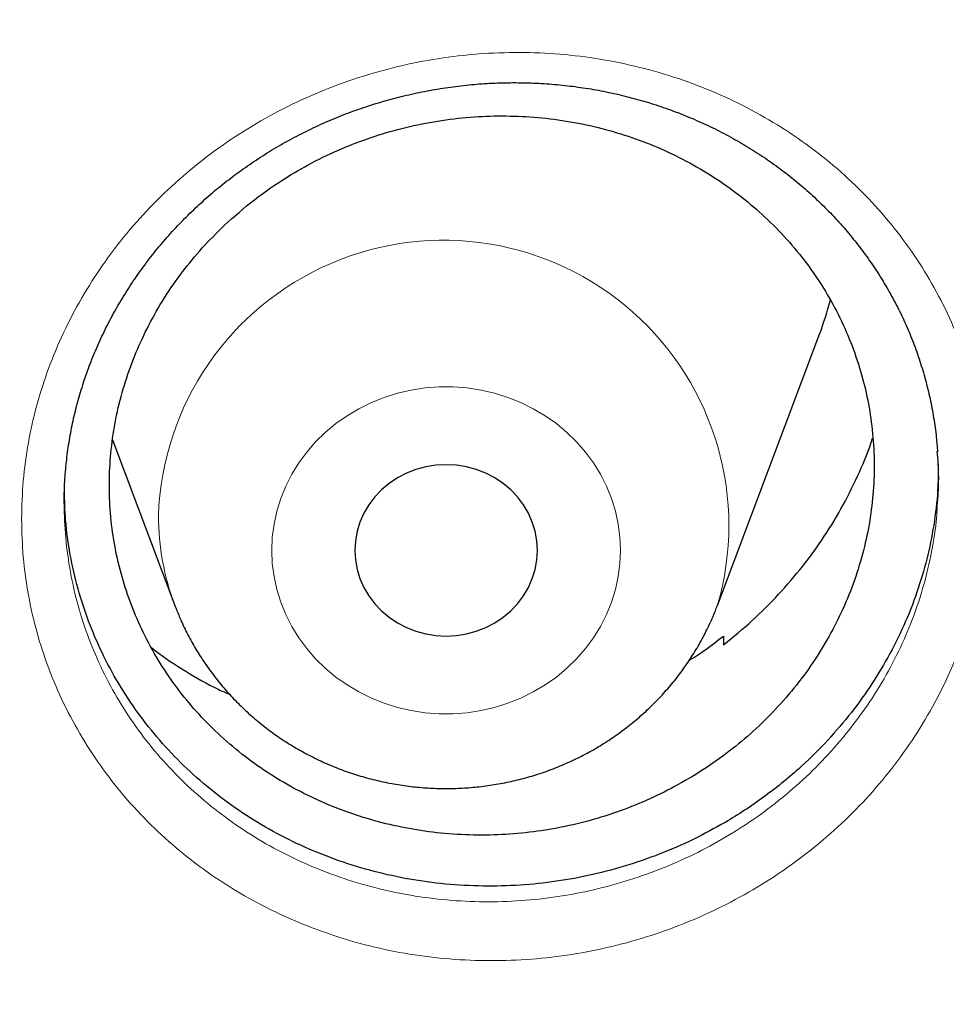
# Model space of a CAD drawing. Header units: millimetres. Extents: x 8 to 949, y 12 to 889.
# Tile 464 of 556: x 647.93 to 651.99, y 846.02 to 850.33. Entities that reach past the tile are written whole.
import ezdxf

# ---------------------------------------------------------------- set-up
doc = ezdxf.new("R2010")
doc.units = ezdxf.units.MM

msp = doc.modelspace()

# ---------------------------------------------------------------- linework, layer by layer
at = {"color": 7, "linetype": 'Continuous', "lineweight": 30}
for p, q in [((650.9889, 847.7649), (651.4359, 848.9532)), ((648.3397, 848.4907), (648.6127, 847.7649)), ((648.6127, 847.7649), (648.6144, 847.7606)), ((651.0151, 847.6304), (651.0163, 847.593))]:
    msp.add_line(p, q, dxfattribs=at)
at = {"color": 252, "linetype": 'Continuous', "lineweight": 0, "flags": 128}
msp.add_lwpolyline([(649.0372, 848.0064), (649.0396, 847.9488), (649.0471, 847.8915), (649.0594, 847.835), (649.0765, 847.7795), (649.0983, 847.7256), (649.1246, 847.6735), (649.1554, 847.6235), (649.1903, 847.576), (649.2292, 847.5313), (649.2718, 847.4897), (649.3178, 847.4514), (649.367, 847.4168), (649.419, 847.3859), (649.4734, 847.3591), (649.53, 847.3365), (649.5883, 847.3182), (649.6481, 847.3044), (649.7088, 847.2952), (649.7701, 847.2905), (649.8316, 847.2905), (649.8929, 847.2952), (649.9536, 847.3044), (650.0133, 847.3182), (650.0716, 847.3365), (650.1282, 847.3591), (650.1826, 847.3859), (650.2346, 847.4168), (650.2838, 847.4514), (650.3298, 847.4897), (650.3724, 847.5313), (650.4113, 847.576), (650.4462, 847.6235), (650.477, 847.6735), (650.5033, 847.7256), (650.5252, 847.7795), (650.5423, 847.835), (650.5546, 847.8915), (650.562, 847.9488), (650.5645, 848.0064), (650.562, 848.0641), (650.5546, 848.1213), (650.5423, 848.1779), (650.5252, 848.2333), (650.5033, 848.2872), (650.477, 848.3394), (650.4462, 848.3893), (650.4113, 848.4368), (650.3724, 848.4815), (650.3298, 848.5231), (650.2838, 848.5614), (650.2346, 848.596), (650.1826, 848.6269), (650.1282, 848.6537), (650.0716, 848.6763), (650.0133, 848.6946), (649.9536, 848.7084), (649.8929, 848.7176), (649.8316, 848.7223), (649.7701, 848.7223), (649.7088, 848.7176), (649.6481, 848.7084), (649.5883, 848.6946), (649.53, 848.6763), (649.4734, 848.6537), (649.419, 848.6269), (649.367, 848.596), (649.3178, 848.5614), (649.2718, 848.5231), (649.2292, 848.4815), (649.1903, 848.4368), (649.1554, 848.3893), (649.1246, 848.3394), (649.0983, 848.2872), (649.0765, 848.2333), (649.0594, 848.1779), (649.0471, 848.1213), (649.0396, 848.0641), (649.0372, 848.0064)], dxfattribs=at)
at = {"color": 7, "linetype": 'Continuous', "lineweight": 30, "flags": 128}
msp.add_lwpolyline([(649.4008, 848.0064), (649.4033, 847.9644), (649.4108, 847.9229), (649.4233, 847.8825), (649.4404, 847.8436), (649.4621, 847.8068), (649.4881, 847.7724), (649.518, 847.7411), (649.5514, 847.713), (649.588, 847.6887), (649.6273, 847.6683), (649.6687, 847.6522), (649.7118, 847.6405), (649.756, 847.6335), (649.8008, 847.6311), (649.8456, 847.6335), (649.8898, 847.6405), (649.9329, 847.6522), (649.9744, 847.6683), (650.0136, 847.6887), (650.0502, 847.713), (650.0837, 847.7411), (650.1135, 847.7724), (650.1395, 847.8068), (650.1612, 847.8436), (650.1784, 847.8825), (650.1908, 847.9229), (650.1983, 847.9644), (650.2008, 848.0064), (650.1983, 848.0484), (650.1908, 848.0899), (650.1784, 848.1304), (650.1612, 848.1692), (650.1395, 848.2061), (650.1135, 848.2404), (650.0837, 848.2718), (650.0502, 848.2998), (650.0136, 848.3242), (649.9744, 848.3445), (649.9329, 848.3606), (649.8898, 848.3723), (649.8456, 848.3793), (649.8008, 848.3817), (649.756, 848.3793), (649.7118, 848.3723), (649.6687, 848.3606), (649.6273, 848.3445), (649.588, 848.3242), (649.5514, 848.2998), (649.518, 848.2718), (649.4881, 848.2404), (649.4621, 848.2061), (649.4404, 848.1692), (649.4233, 848.1304), (649.4108, 848.0899), (649.4033, 848.0484), (649.4008, 848.0064)], dxfattribs=at)
at = {"color": 252, "linetype": 'Continuous', "lineweight": 0}
for centre, radius, start, end in [((649.7896, 848.1155), 1.2494, 343.6428, 178.0345), ((649.6582, 848.1591), 1.1173, 180.0376, 200.6577)]:
    msp.add_arc(centre, radius, start, end, dxfattribs=at)
at = {"color": 7, "linetype": 'Continuous', "lineweight": 30}
msp.add_arc((649.9831, 849.4999), 1.5523, 339.3776, 345.1819, dxfattribs=at)
at = {"color": 252, "linetype": 'Continuous', "lineweight": 0}
for points, knots in [([(628.0008, 880.2977), (627.5042, 880.2918), (626.5111, 880.2799), (625.0242, 880.1843), (623.5431, 880.0318), (622.0707, 879.8172), (620.6184, 879.544), (619.1888, 879.2136), (617.7842, 878.828), (616.3987, 878.3858), (615.0266, 877.8848), (613.6709, 877.3249), (612.3348, 876.706), (611.0291, 876.0325), (609.7561, 875.3058), (608.5258, 874.5319), (607.3398, 873.7134), (606.1995, 872.8528), (605.0998, 871.9468), (604.0365, 870.9914), (603.0124, 869.9874), (602.0305, 868.9358), (601.0988, 867.8448), (600.2192, 866.7164), (599.3982, 865.5597), (598.6363, 864.3776), (597.9338, 863.1732), (597.2873, 861.9413), (596.6947, 860.6768), (596.1581, 859.3816), (595.6798, 858.0575), (595.2641, 856.715), (594.9117, 855.3567), (594.625, 853.9933), (594.4032, 852.6277), (594.2455, 851.2627), (594.1508, 849.8925), (594.119, 848.5115), (594.1515, 847.1222), (594.2498, 845.7272), (594.4133, 844.3376), (594.6418, 842.9562), (594.933, 841.5936), (595.2851, 840.2524), (595.6962, 838.9346), (596.1675, 837.6347), (596.7015, 836.3474), (597.2982, 835.0755), (597.958, 833.822), (598.6759, 832.597), (599.4504, 831.4027), (600.2753, 830.2484), (601.1477, 829.1357), (602.065, 828.0658), (603.0306, 827.0341), (604.049, 826.0365), (605.1191, 825.0757), (606.24, 824.1545), (607.4029, 823.2804), (608.6056, 822.4551), (609.8385, 821.6849), (611.0984, 820.9701), (612.3822, 820.311), (613.6952, 819.7045), (615.043, 819.1484), (616.4236, 818.645), (617.8348, 818.1963), (619.2658, 817.8063), (620.7136, 817.4757), (622.1668, 817.2067), (623.6223, 816.9986), (625.0773, 816.8507), (626.5377, 816.7618), (628.0097, 816.7319), (629.4905, 816.7625), (630.9774, 816.8546), (632.4585, 817.008), (633.9309, 817.2224), (635.3833, 817.4957), (636.8129, 817.826), (638.2174, 818.2117), (639.6029, 818.6539), (640.975, 819.1548), (642.3307, 819.7147), (643.6668, 820.3337), (644.9726, 821.0072), (646.2455, 821.7339), (647.4758, 822.5078), (648.6618, 823.3263), (649.8022, 824.1869), (650.9018, 825.0928), (651.9652, 826.0483), (652.9893, 827.0523), (653.9712, 828.1038), (654.9028, 829.1949), (655.7825, 830.3233), (656.6035, 831.48), (657.3653, 832.662), (658.0678, 833.8665), (658.7143, 835.0983), (659.307, 836.3628), (659.8436, 837.6581), (660.3218, 838.9821), (660.7375, 840.3246), (661.0899, 841.683), (661.3766, 843.0464), (661.5984, 844.412), (661.7561, 845.777), (661.8509, 847.1471), (661.8827, 848.5281), (661.8501, 849.9175), (661.7519, 851.3124), (661.5883, 852.702), (661.3599, 854.0835), (661.0686, 855.446), (660.7165, 856.7873), (660.3054, 858.105), (659.8341, 859.4049), (659.3002, 860.6922), (658.7034, 861.9641), (658.0436, 863.2176), (657.3258, 864.4427), (656.5512, 865.637), (655.7263, 866.7912), (654.8539, 867.904), (653.9367, 868.9738), (652.971, 870.0055), (651.9526, 871.0032), (650.8825, 871.964), (649.7616, 872.8852), (648.5987, 873.7593), (647.396, 874.5845), (646.1631, 875.3548), (644.9032, 876.0696), (643.6194, 876.7287), (642.3064, 877.3352), (640.9586, 877.8912), (639.578, 878.3947), (638.1668, 878.8433), (636.7358, 879.2334), (635.288, 879.564), (633.8348, 879.8329), (632.3793, 880.0412), (630.9243, 880.1883), (629.4639, 880.2805), (628.4885, 880.292), (628.0008, 880.2977)], [0, 0, 0, 0, 0.007, 0.014, 0.021, 0.028, 0.035, 0.041875, 0.04875, 0.055625, 0.0625, 0.0695, 0.0765, 0.0835, 0.0905, 0.0975, 0.104375, 0.11125, 0.118125, 0.125, 0.132, 0.139, 0.146, 0.153, 0.16, 0.166875, 0.17375, 0.180625, 0.1875, 0.1945, 0.2015, 0.2085, 0.2155, 0.2225, 0.229375, 0.23625, 0.243125, 0.25, 0.257, 0.264, 0.271, 0.278, 0.285, 0.291875, 0.29875, 0.305625, 0.3125, 0.3195, 0.3265, 0.3335, 0.3405, 0.3475, 0.354375, 0.36125, 0.368125, 0.375, 0.382, 0.389, 0.396, 0.403, 0.41, 0.416875, 0.42375, 0.430625, 0.4375, 0.4445, 0.4515, 0.4585, 0.4655, 0.4725, 0.479375, 0.48625, 0.493125, 0.5, 0.507, 0.514, 0.521, 0.528, 0.535, 0.541875, 0.54875, 0.555625, 0.5625, 0.5695, 0.5765, 0.5835, 0.5905, 0.5975, 0.604375, 0.61125, 0.618125, 0.625, 0.632, 0.639, 0.646, 0.653, 0.66, 0.666875, 0.67375, 0.680625, 0.6875, 0.6945, 0.7015, 0.7085, 0.7155, 0.7225, 0.729375, 0.73625, 0.743125, 0.75, 0.757, 0.764, 0.771, 0.778, 0.785, 0.791875, 0.79875, 0.805625, 0.8125, 0.8195, 0.8265, 0.8335, 0.8405, 0.8475, 0.854375, 0.86125, 0.868125, 0.875, 0.882, 0.889, 0.896, 0.903, 0.91, 0.916875, 0.92375, 0.930625, 0.9375, 0.9445, 0.9515, 0.9585, 0.9655, 0.9725, 0.979375, 0.98625, 0.993125, 1, 1, 1, 1]), ([(647.9414, 848.1441), (647.9429, 848.1998), (647.9458, 848.3113), (647.9692, 848.478), (648.006, 848.6426), (648.0576, 848.804), (648.1235, 848.961), (648.2031, 849.1129), (648.2955, 849.2584), (648.4004, 849.3965), (648.5175, 849.5259), (648.6458, 849.6463), (648.7839, 849.7565), (648.9309, 849.8556), (649.0862, 849.9426), (649.2486, 850.0174), (649.4167, 850.0794), (649.5892, 850.1279), (649.7649, 850.1624), (649.9429, 850.183), (650.1216, 850.1897), (650.2997, 850.1822), (650.476, 850.1603), (650.6495, 850.1245), (650.8188, 850.0752), (650.9827, 850.0126), (651.14, 849.9368), (651.2899, 849.8485), (651.4312, 849.7486), (651.5623, 849.6378), (651.6823, 849.5167), (651.7909, 849.3863), (651.8874, 849.2476), (651.971, 849.1015), (652.0406, 848.9487), (652.0963, 848.7903), (652.1377, 848.6278), (652.1627, 848.4716), (652.1738, 848.3232), (652.174, 848.1836), (652.1631, 848.0348), (652.1383, 847.8775), (652.0973, 847.7131), (652.0421, 847.5522), (651.9729, 847.3959), (651.8898, 847.2456), (651.7937, 847.1018), (651.6855, 846.9657), (651.5658, 846.8384), (651.4353, 846.7209), (651.2948, 846.6138), (651.1457, 846.5177), (650.989, 846.4337), (650.8257, 846.3625), (650.6569, 846.3041), (650.4839, 846.2588), (650.3078, 846.2274), (650.1297, 846.2103), (649.9507, 846.2072), (649.7725, 846.2181), (649.5963, 846.243), (649.4233, 846.2822), (649.2546, 846.3353), (649.0915, 846.4015), (648.9358, 846.4803), (648.7884, 846.5716), (648.6501, 846.6743), (648.5216, 846.7876), (648.4041, 846.9109), (648.2985, 847.0436), (648.2052, 847.1847), (648.125, 847.333), (648.0585, 847.4872), (648.0066, 847.6466), (647.9694, 847.8101), (647.9458, 847.9764), (647.9429, 848.0883), (647.9414, 848.1441)], [0, 0, 0, 0, 0.013349, 0.026745, 0.040141, 0.053489, 0.066845, 0.080249, 0.093651, 0.107006, 0.120412, 0.133865, 0.147319, 0.160724, 0.174146, 0.187617, 0.201087, 0.21451, 0.22792, 0.241379, 0.254837, 0.268247, 0.281651, 0.295102, 0.308553, 0.321957, 0.335387, 0.348866, 0.362345, 0.375775, 0.389158, 0.402589, 0.41602, 0.429402, 0.442813, 0.456271, 0.46973, 0.48314, 0.494299, 0.505471, 0.51663, 0.530012, 0.543441, 0.556871, 0.570253, 0.58363, 0.597055, 0.610479, 0.623856, 0.637244, 0.65068, 0.664115, 0.677503, 0.690883, 0.70431, 0.717737, 0.731116, 0.744544, 0.75802, 0.771496, 0.784924, 0.798381, 0.811887, 0.825393, 0.83885, 0.852244, 0.865685, 0.879126, 0.89252, 0.90593, 0.919388, 0.932846, 0.946256, 0.959668, 0.973128, 0.986588, 1, 1, 1, 1]), ([(648.1281, 848.2132), (648.1281, 848.2127), (648.1281, 848.1619), (648.1328, 848.0604), (648.1534, 847.9103), (648.1873, 847.7627), (648.2342, 847.6187), (648.2943, 847.4794), (648.3669, 847.3454), (648.4513, 847.218), (648.5468, 847.0981), (648.6532, 846.9869), (648.7695, 846.8846), (648.8946, 846.792), (649.028, 846.7098), (649.1689, 846.6389), (649.3164, 846.5793), (649.469, 846.5318), (649.6255, 846.4967), (649.7849, 846.4746), (649.9462, 846.4652), (650.1082, 846.4684), (650.2693, 846.4843), (650.4286, 846.5132), (650.5852, 846.5545), (650.7379, 846.6078), (650.8857, 846.6726), (651.0274, 846.749), (651.1623, 846.8363), (651.2893, 846.9336), (651.4075, 847.0402), (651.5157, 847.1556), (651.6136, 847.279), (651.7006, 847.4094), (651.7758, 847.5457), (651.8384, 847.6872), (651.8885, 847.8331), (651.9252, 847.982), (651.9461, 848.1057), (651.9507, 848.1796), (651.9521, 848.203)], [0, 0, 0, 0, 0.000227, 0.027567, 0.055005, 0.082443, 0.109783, 0.13717, 0.164654, 0.192139, 0.219526, 0.246885, 0.274341, 0.301797, 0.329156, 0.356641, 0.384225, 0.411808, 0.439292, 0.466729, 0.494263, 0.521797, 0.549234, 0.576564, 0.603992, 0.631422, 0.658756, 0.686096, 0.713534, 0.740973, 0.768314, 0.795637, 0.823057, 0.850476, 0.877799, 0.905131, 0.932561, 0.95999, 0.987322, 1, 1, 1, 1])]:
    msp.add_open_spline(points, degree=3, knots=knots, dxfattribs=at)
at = {"color": 7, "linetype": 'Continuous', "lineweight": 30}
for points, knots in [([(593.1495, 851.204), (593.1478, 851.1811), (593.1443, 851.1328), (593.1392, 851.0565), (593.1335, 850.9687), (593.1272, 850.8686), (593.1203, 850.7562), (593.1133, 850.635), (593.1062, 850.5043), (593.0993, 850.3651), (593.0927, 850.2174), (593.0856, 850.0397), (593.0785, 849.8295), (593.0721, 849.5844), (593.0675, 849.3231), (593.065, 849.0455), (593.0651, 848.7519), (593.0683, 848.4421), (593.0751, 848.1161), (593.0845, 847.8191), (593.0953, 847.5548), (593.106, 847.3317), (593.1181, 847.1144), (593.1309, 846.909), (593.1444, 846.7128), (593.1583, 846.5266), (593.1726, 846.3508), (593.1866, 846.1894), (593.2, 846.0424), (593.2128, 845.9099), (593.2244, 845.7936), (593.2349, 845.6929), (593.244, 845.6075), (593.252, 845.5348), (593.2587, 845.4748), (593.2637, 845.4305), (593.2672, 845.3994), (593.27, 845.3756), (593.2731, 845.3491), (593.2771, 845.315), (593.282, 845.2729), (593.2879, 845.2237), (593.2957, 845.1596), (593.3057, 845.0787), (593.3184, 844.9791), (593.333, 844.8674), (593.3502, 844.7386), (593.3706, 844.5923), (593.3937, 844.4316), (593.4186, 844.2654), (593.4444, 844.0986), (593.4711, 843.9323), (593.4986, 843.7666), (593.527, 843.6015), (593.5768, 843.3201), (593.6514, 842.9244), (593.7522, 842.4342), (593.8568, 841.9634), (593.965, 841.5077), (594.0823, 841.0451), (594.1901, 840.6457), (594.2849, 840.3108), (594.3635, 840.042), (594.4453, 839.7713), (594.5183, 839.5375), (594.5794, 839.3465), (594.6257, 839.2043), (594.6673, 839.0784), (594.7041, 838.9687), (594.7357, 838.8753), (594.7621, 838.798), (594.7833, 838.7365), (594.802, 838.6826), (594.822, 838.6252), (594.8468, 838.5544), (594.8776, 838.4674), (594.9143, 838.3647), (594.9572, 838.246), (595.0051, 838.1154), (595.0577, 837.9738), (595.115, 837.822), (595.1783, 837.6568), (595.248, 837.4783), (595.3318, 837.2675), (595.4278, 837.0312), (595.534, 836.7767), (595.6508, 836.5031), (595.7781, 836.2129), (595.9157, 835.9083), (596.0508, 835.6175), (596.1837, 835.3385), (596.314, 835.0715), (596.4414, 834.8165), (596.5646, 834.5753), (596.6831, 834.3478), (596.7968, 834.1337), (596.9052, 833.933), (597.0937, 833.5899), (597.3713, 833.1016), (597.6485, 832.639), (597.829, 832.3468), (597.9062, 832.223), (597.9841, 832.0993), (598.0626, 831.9759), (598.1418, 831.8526), (598.2217, 831.7295), (598.301, 831.6086), (598.3719, 831.5013), (598.432, 831.4113), (598.4797, 831.3402), (598.5201, 831.2803), (598.5532, 831.2315), (598.5788, 831.1938), (598.6003, 831.1623), (598.6221, 831.1303), (598.6487, 831.0914), (598.6843, 831.0397), (598.7297, 830.974), (598.7859, 830.893), (598.8512, 830.7996), (598.9257, 830.6939), (599.0096, 830.5759), (599.098, 830.4527), (599.1901, 830.3257), (599.2852, 830.1958), (599.3878, 830.0572), (599.4979, 829.9101), (599.6157, 829.7545), (599.741, 829.5911), (599.9074, 829.377), (600.1117, 829.119), (600.3514, 828.8234), (600.5977, 828.5265), (600.8504, 828.2292), (601.1087, 827.9324), (601.3612, 827.649), (601.6075, 827.3786), (601.8472, 827.1211), (602.0759, 826.8805), (602.2932, 826.6562), (602.4993, 826.4473), (602.6983, 826.2489), (602.89, 826.0609), (603.0909, 825.867), (603.3016, 825.6671), (603.5263, 825.4577), (603.7524, 825.2509), (603.9838, 825.0429), (604.2207, 824.8341), (604.4631, 824.6243), (604.7041, 824.4198), (604.9434, 824.2205), (605.1805, 824.0264), (605.4225, 823.832), (605.6694, 823.6374), (605.9206, 823.443), (606.1427, 823.2744), (606.3289, 823.1352), (606.4731, 823.0287), (606.6023, 822.9341), (606.7166, 822.8513), (606.8067, 822.7865), (606.8753, 822.7374), (606.9251, 822.702), (606.9661, 822.6728), (606.998, 822.6502), (607.0255, 822.6308), (607.0597, 822.6067), (607.1077, 822.573), (607.1719, 822.528), (607.2496, 822.4739), (607.3408, 822.4108), (607.4457, 822.3388), (607.5643, 822.2579), (607.6969, 822.1685), (607.91, 822.0261), (608.2023, 821.8344), (608.5724, 821.5983), (608.9502, 821.3638), (609.3355, 821.1313), (609.7283, 820.9011), (610.1286, 820.6733), (610.5365, 820.4482), (610.9883, 820.2065), (611.4859, 819.9499), (612.0313, 819.6802), (612.5873, 819.417), (613.1497, 819.1625), (613.752, 818.9024), (614.3916, 818.6404), (615.0681, 818.3792), (615.7421, 818.1345), (616.4128, 817.9058), (617.0798, 817.6927), (617.7304, 817.4985), (618.364, 817.3219), (618.9805, 817.1615), (619.5939, 817.0132), (620.2063, 816.876), (620.8761, 816.7379), (621.6048, 816.6022), (622.3928, 816.4728), (623.1837, 816.3604), (623.9771, 816.2649), (624.7679, 816.187), (625.5556, 816.1263), (626.3398, 816.0825), (627.1248, 816.0554), (627.9151, 816.045), (628.7102, 816.0517), (629.5096, 816.0758), (630.3082, 816.1173), (631.1057, 816.1759), (631.8967, 816.2512), (632.6812, 816.3428), (633.4594, 816.4504), (634.2368, 816.5746), (635.0185, 816.7165), (635.8041, 816.8767), (636.5931, 817.0556), (637.3805, 817.2524), (638.1657, 817.4672), (638.892, 817.6833), (639.5604, 817.8968), (640.1739, 818.1049), (640.7903, 818.3263), (641.4115, 818.5625), (642.0179, 818.8061), (642.6091, 819.0562), (643.1847, 819.3115), (643.7629, 819.5805), (644.3434, 819.8632), (644.9258, 820.16), (645.5097, 820.4713), (645.9836, 820.7353), (646.3463, 820.944), (646.5946, 821.0895), (646.8327, 821.2317), (647.0596, 821.3695), (647.2753, 821.5027), (647.4799, 821.631), (647.6796, 821.7581), (647.8736, 821.8834), (648.0614, 822.0064), (648.2365, 822.1227), (648.3989, 822.2319), (648.5332, 822.3232), (648.6418, 822.3978), (648.7273, 822.4568), (648.8073, 822.5124), (648.8794, 822.5628), (648.9415, 822.6064), (648.9916, 822.6418), (649.0335, 822.6714), (649.0748, 822.7007), (649.1227, 822.7348), (649.1801, 822.7759), (649.2457, 822.823), (649.3181, 822.8753), (649.4126, 822.9438), (649.5317, 823.031), (649.678, 823.1391), (649.8382, 823.2589), (650.0121, 823.3906), (650.1996, 823.5345), (650.4003, 823.6909), (650.6141, 823.86), (650.8404, 824.0422), (651.0792, 824.2377), (651.3299, 824.447), (651.5886, 824.6673), (651.8487, 824.8934), (652.104, 825.1198), (652.3815, 825.371), (652.6789, 825.6466), (652.9937, 825.946), (653.295, 826.24), (653.5906, 826.5357), (653.8799, 826.8323), (654.1624, 827.1293), (654.4308, 827.4184), (654.6855, 827.6991), (654.9269, 827.9712), (655.1701, 828.2512), (655.4202, 828.5458), (655.6823, 828.8623), (655.9472, 829.1904), (656.2259, 829.5448), (656.5178, 829.927), (656.745, 830.234), (656.8984, 830.4456), (656.976, 830.5535), (657.0491, 830.656), (657.1155, 830.75), (657.175, 830.8347), (657.2278, 830.9103), (657.2738, 830.9766), (657.3131, 831.0336), (657.3459, 831.0812), (657.3721, 831.1195), (657.3937, 831.151), (657.4159, 831.1836), (657.4431, 831.2236), (657.4775, 831.2743), (657.5177, 831.3339), (657.5702, 831.4121), (657.6364, 831.5114), (657.7176, 831.6344), (657.8085, 831.7734), (657.9087, 831.9284), (658.018, 832.0998), (658.1335, 832.2836), (658.2548, 832.4794), (658.381, 832.6866), (658.5124, 832.9061), (658.6449, 833.1315), (658.8074, 833.4132), (658.9942, 833.7455), (659.2013, 834.1258), (659.3953, 834.4936), (659.5767, 834.8484), (659.7461, 835.1899), (659.9039, 835.5179), (660.0509, 835.832), (660.1889, 836.1357), (660.3221, 836.4368), (660.4679, 836.7762), (660.6276, 837.1609), (660.7998, 837.5935), (660.9268, 837.9271), (661.0101, 838.1524), (661.0493, 838.2597), (661.0843, 838.3565), (661.1148, 838.4416), (661.1408, 838.5149), (661.1634, 838.5789), (661.182, 838.6321), (661.1969, 838.6747), (661.2095, 838.7111), (661.2242, 838.7536), (661.2434, 838.8095), (661.2672, 838.8791), (661.2943, 838.959), (661.3244, 839.049), (661.3577, 839.149), (661.3966, 839.2676), (661.4414, 839.4063), (661.4924, 839.5667), (661.547, 839.7417), (661.6049, 839.9317), (661.6655, 840.1351), (661.7276, 840.3491), (661.7897, 840.5688), (661.8505, 840.7903), (661.9493, 841.1605), (662.0795, 841.679), (662.2316, 842.3461), (662.3443, 842.8947), (662.4255, 843.3245), (662.4806, 843.6334), (662.5311, 843.9341), (662.5767, 844.2217), (662.6127, 844.4632), (662.6408, 844.6616), (662.6624, 844.82), (662.6824, 844.972), (662.6977, 845.0935), (662.7088, 845.183), (662.7155, 845.239), (662.7209, 845.2842), (662.725, 845.3185), (662.7279, 845.3432), (662.7309, 845.3689), (662.7349, 845.404), (662.7408, 845.4558), (662.7483, 845.5225), (662.7573, 845.6042), (662.7676, 845.7008), (662.7791, 845.8124), (662.7965, 845.9877), (662.8186, 846.2262), (662.8437, 846.5276), (662.8667, 846.8426), (662.8872, 847.1711), (662.9049, 847.5133), (662.9198, 847.884), (662.9309, 848.2845), (662.9368, 848.7159), (662.9366, 849.0809), (662.9333, 849.3709), (662.9296, 849.5768), (662.9247, 849.7725), (662.919, 849.9573), (662.9122, 850.1455), (662.9041, 850.3347), (662.8949, 850.5229), (662.8856, 850.6933), (662.8765, 850.8459), (662.8678, 850.9809), (662.8599, 851.0981), (662.8545, 851.1707), (662.8521, 851.204)], [0, 0, 0, 0, 0.0006002, 0.0012692, 0.0020128, 0.0029471, 0.0039857, 0.0051204, 0.0063345, 0.0076279, 0.0090004, 0.0104521, 0.0125774, 0.0148526, 0.0172774, 0.019852, 0.0225763, 0.0254503, 0.028474, 0.0316474, 0.0337187, 0.0358343, 0.0378624, 0.0397716, 0.041562, 0.0433311, 0.0449665, 0.0464683, 0.0478364, 0.0490709, 0.0501717, 0.0510871, 0.0518838, 0.0525616, 0.0531206, 0.0535608, 0.0538025, 0.05399, 0.0542257, 0.0545453, 0.0549432, 0.0554026, 0.0559226, 0.0567366, 0.0576652, 0.0587083, 0.0598661, 0.0612713, 0.0628076, 0.0643726, 0.0659334, 0.06749, 0.0690425, 0.0705908, 0.072135, 0.0769608, 0.0817456, 0.085991, 0.0903009, 0.0946998, 0.0991878, 0.1017399, 0.10432, 0.1069279, 0.1095552, 0.1110888, 0.1124659, 0.1136867, 0.1147511, 0.115659, 0.1164105, 0.1170057, 0.1174557, 0.1179854, 0.1186824, 0.1195285, 0.1205322, 0.1216936, 0.1230126, 0.1243708, 0.1258634, 0.1274905, 0.129252, 0.131148, 0.1337463, 0.1362828, 0.138749, 0.1419418, 0.1450086, 0.1479493, 0.1507639, 0.153506, 0.1561169, 0.1585965, 0.1609449, 0.163162, 0.165248, 0.167204, 0.1739014, 0.1806415, 0.1819705, 0.1833011, 0.1846334, 0.1859673, 0.1873028, 0.18864, 0.1899788, 0.191253, 0.1921547, 0.1929346, 0.1935927, 0.194129, 0.1945435, 0.1948386, 0.1951701, 0.1955992, 0.1961266, 0.1968834, 0.1977802, 0.1988171, 0.1999941, 0.2013111, 0.2027682, 0.2041286, 0.2055919, 0.2071581, 0.2088271, 0.210599, 0.2124738, 0.2144343, 0.2179813, 0.2214295, 0.2247789, 0.228465, 0.2320236, 0.2354546, 0.238758, 0.2419339, 0.2449822, 0.2477396, 0.2503836, 0.2529143, 0.2553317, 0.2576358, 0.260453, 0.2631667, 0.2659194, 0.2687131, 0.2715477, 0.2744232, 0.2773397, 0.2800492, 0.282793, 0.2855713, 0.2883841, 0.2912312, 0.29409, 0.2958607, 0.2974611, 0.2988911, 0.3001508, 0.3012402, 0.3018613, 0.3024093, 0.3028744, 0.303208, 0.303456, 0.3037747, 0.3043282, 0.305027, 0.3058709, 0.30686, 0.3079943, 0.3092737, 0.3106983, 0.3122681, 0.3161242, 0.3200332, 0.3239867, 0.3279846, 0.3320268, 0.3361135, 0.3402445, 0.34442, 0.3497321, 0.3551143, 0.3605666, 0.3660438, 0.3714685, 0.377935, 0.3843236, 0.3906338, 0.3968658, 0.4030197, 0.4090954, 0.4147526, 0.4203403, 0.4258591, 0.4313502, 0.4368411, 0.4438295, 0.4508178, 0.4578059, 0.4647939, 0.4717817, 0.4786447, 0.4855076, 0.4923705, 0.4992336, 0.5062215, 0.5132092, 0.5201969, 0.5271846, 0.5341724, 0.5410356, 0.5479014, 0.5547886, 0.5617012, 0.5687655, 0.5758562, 0.582973, 0.5901162, 0.5972856, 0.6029372, 0.6086155, 0.6143768, 0.6202297, 0.626174, 0.6316572, 0.6372159, 0.6428503, 0.6485603, 0.654346, 0.6602074, 0.6661445, 0.6687788, 0.6713477, 0.6738114, 0.67617, 0.6784235, 0.6805718, 0.6826149, 0.6847409, 0.6867397, 0.6886111, 0.6903554, 0.6919723, 0.692952, 0.6938783, 0.6947512, 0.6955563, 0.6962348, 0.6967805, 0.6971966, 0.6976092, 0.6981338, 0.6987706, 0.6994986, 0.7002961, 0.701163, 0.7026244, 0.7042486, 0.7060355, 0.7079852, 0.7100976, 0.7123729, 0.7148108, 0.7174116, 0.7201752, 0.7231016, 0.7261903, 0.7293146, 0.7323771, 0.7353776, 0.7394022, 0.7433096, 0.7470999, 0.7507729, 0.7546078, 0.758306, 0.7618675, 0.7652924, 0.7685806, 0.7717322, 0.775356, 0.7790751, 0.7828975, 0.7868235, 0.7913434, 0.7959931, 0.7972324, 0.7984694, 0.7996199, 0.8006663, 0.8016087, 0.8024471, 0.8031814, 0.8038116, 0.8043378, 0.80476, 0.8050781, 0.8053807, 0.8058366, 0.8063989, 0.8070547, 0.8078005, 0.8089725, 0.8103147, 0.811827, 0.8135094, 0.815362, 0.8173847, 0.8194477, 0.821662, 0.8240275, 0.8264501, 0.8288238, 0.8329408, 0.8369017, 0.8407065, 0.8443552, 0.8478478, 0.8511843, 0.8543646, 0.8573888, 0.8603672, 0.863429, 0.8675652, 0.8718449, 0.8762683, 0.8774111, 0.8784742, 0.8794215, 0.880253, 0.8809687, 0.8815687, 0.8821271, 0.8825246, 0.8828148, 0.8831907, 0.8837666, 0.8844458, 0.8852221, 0.8860955, 0.887066, 0.8881336, 0.8895429, 0.891092, 0.892781, 0.8946098, 0.8965785, 0.8986477, 0.9007711, 0.9028889, 0.9050009, 0.9113659, 0.9176783, 0.923938, 0.9268708, 0.9297918, 0.9326291, 0.935319, 0.9378617, 0.9393998, 0.9408785, 0.9422978, 0.9436549, 0.9442793, 0.944802, 0.9452231, 0.9455425, 0.9457603, 0.9459166, 0.9462603, 0.9467431, 0.9473651, 0.9481263, 0.9490266, 0.9500661, 0.9512448, 0.9539234, 0.9567268, 0.9596548, 0.9627074, 0.9658846, 0.9691864, 0.9730323, 0.9770346, 0.9811932, 0.9831925, 0.9851078, 0.9869197, 0.9886283, 0.9902336, 0.9921313, 0.9938611, 0.9954232, 0.9968178, 0.9980451, 0.9991056, 1, 1, 1, 1]), ([(648.1281, 848.2119), (648.1282, 848.2262), (648.1285, 848.269), (648.1322, 848.3404), (648.1409, 848.4259), (648.154, 848.5109), (648.1713, 848.5953), (648.193, 848.6791), (648.219, 848.7619), (648.2492, 848.8437), (648.2836, 848.9242), (648.3219, 849.0032), (648.3642, 849.0805), (648.4104, 849.1559), (648.4604, 849.2295), (648.5141, 849.3009), (648.5711, 849.3698), (648.6314, 849.4359), (648.6946, 849.4991), (648.761, 849.5594), (648.8303, 849.6168), (648.9028, 849.6714), (648.9781, 849.7231), (649.056, 849.7715), (649.136, 849.8163), (649.2177, 849.8574), (649.3008, 849.8947), (649.3854, 849.928), (649.4717, 849.9576), (649.5598, 849.9835), (649.6494, 850.0057), (649.7401, 850.0239), (649.8314, 850.0381), (649.9229, 850.0481), (650.0141, 850.0541), (650.1051, 850.0558), (650.196, 850.0535), (650.2869, 850.0472), (650.3777, 850.0367), (650.4678, 850.0222), (650.557, 850.0036), (650.6449, 849.9811), (650.731, 849.9547), (650.8154, 849.9245), (650.8982, 849.8906), (650.9791, 849.8528), (651.0581, 849.8114), (651.1347, 849.7665), (651.2087, 849.7181), (651.2801, 849.6664), (651.3487, 849.6114), (651.4142, 849.5534), (651.4766, 849.4924), (651.5358, 849.4287), (651.5915, 849.3622), (651.6437, 849.2933), (651.6922, 849.222), (651.737, 849.1485), (651.7779, 849.0729), (651.8149, 848.9954), (651.8477, 848.9163), (651.8763, 848.8358), (651.9006, 848.7541), (651.9208, 848.671), (651.9366, 848.5869), (651.9475, 848.5094), (651.9512, 848.4597), (651.9528, 848.4386)], [0, 0, 0, 0, 0.007811, 0.023461, 0.039073, 0.054667, 0.070253, 0.085839, 0.101436, 0.117049, 0.13268, 0.148275, 0.16384, 0.179449, 0.195079, 0.210705, 0.226297, 0.241833, 0.257293, 0.272707, 0.288163, 0.303717, 0.31933, 0.334964, 0.350566, 0.366093, 0.381508, 0.396839, 0.412224, 0.427733, 0.443319, 0.45894, 0.474551, 0.490102, 0.505552, 0.5209, 0.536286, 0.551785, 0.56734, 0.582928, 0.59852, 0.614084, 0.629595, 0.645049, 0.660516, 0.676096, 0.691663, 0.707224, 0.722784, 0.738352, 0.753934, 0.769538, 0.785109, 0.800719, 0.816323, 0.831927, 0.84754, 0.863168, 0.878817, 0.894493, 0.910139, 0.925731, 0.941357, 0.957011, 0.972687, 0.988378, 1, 1, 1, 1]), ([(648.8283, 849.4288), (648.7959, 849.3967), (648.7312, 849.3325), (648.6442, 849.2262), (648.5655, 849.1131), (648.4974, 848.9942), (648.4405, 848.8717), (648.3944, 848.7456), (648.3594, 848.6152), (648.3363, 848.4829), (648.3252, 848.3508), (648.3257, 848.2185), (648.3382, 848.0858), (648.3628, 847.9549), (648.3987, 847.828), (648.4457, 847.7046), (648.5043, 847.5845), (648.5737, 847.4698), (648.6526, 847.3623), (648.7408, 847.2616), (648.839, 847.1676), (648.9454, 847.082), (649.0584, 847.0061), (649.1779, 846.9394), (649.3045, 846.8821), (649.4361, 846.8352), (649.5705, 846.7994), (649.7079, 846.7743), (649.8487, 846.7601), (649.9907, 846.7573), (650.1313, 846.7657), (650.2711, 846.785), (650.4102, 846.8156), (650.5465, 846.8572), (650.6775, 846.9089), (650.8038, 846.9706), (650.9256, 847.0426), (651.0408, 847.1239), (651.1473, 847.2131), (651.246, 847.31), (651.3366, 847.4152), (651.4176, 847.5271), (651.4877, 847.6436), (651.5475, 847.7649), (651.5968, 847.8915), (651.6345, 848.0212), (651.6603, 848.1519), (651.6746, 848.2838), (651.6769, 848.4174), (651.6672, 848.5504), (651.6458, 848.6805), (651.613, 848.8083), (651.5682, 848.9338), (651.5122, 849.0551), (651.446, 849.1701), (651.3698, 849.2792), (651.283, 849.3827), (651.187, 849.4786), (651.0834, 849.5654), (650.9724, 849.6438), (650.8532, 849.7134), (650.728, 849.7732), (650.5987, 849.8222), (650.4653, 849.8608), (650.3273, 849.8889), (650.1869, 849.9057), (650.0465, 849.9112), (649.9057, 849.9058), (649.7643, 849.889), (649.6246, 849.861), (649.4889, 849.8224), (649.3567, 849.7734), (649.2279, 849.7137), (649.0943, 849.6379), (648.9584, 849.5449), (648.8718, 849.4677), (648.8283, 849.4288)], [0, 0, 0, 0, 0.013227, 0.026455, 0.040066, 0.053678, 0.066905, 0.080133, 0.093745, 0.107357, 0.12058, 0.133803, 0.147411, 0.161018, 0.17424, 0.187461, 0.201067, 0.214672, 0.227897, 0.241121, 0.254729, 0.268337, 0.281567, 0.294797, 0.308412, 0.322026, 0.335262, 0.348498, 0.362119, 0.37574, 0.38898, 0.402221, 0.415846, 0.429471, 0.442712, 0.455953, 0.469578, 0.483204, 0.49644, 0.509677, 0.523299, 0.53692, 0.550151, 0.563381, 0.576996, 0.590611, 0.603836, 0.61706, 0.630669, 0.644278, 0.6575, 0.670721, 0.684327, 0.697933, 0.711156, 0.724379, 0.737986, 0.751593, 0.764821, 0.778049, 0.791661, 0.805273, 0.818507, 0.831742, 0.845361, 0.858979, 0.872219, 0.885459, 0.899083, 0.912707, 0.925948, 0.939189, 0.952815, 0.966441, 0.983127, 1, 1, 1, 1]), ([(651.0163, 847.593), (651.0585, 847.6276), (651.1432, 847.6968), (651.2584, 847.8126), (651.3643, 847.9359), (651.4589, 848.0668), (651.5422, 848.2046), (651.6117, 848.3486), (651.6539, 848.447), (651.669, 848.4978), (651.669, 848.498)], [0, 0, 0, 0, 0.142289, 0.285083, 0.427877, 0.570166, 0.712923, 0.85619, 0.999457, 1, 1, 1, 1]), ([(651.9521, 848.203), (651.9537, 848.2217), (651.9586, 848.2825), (651.9586, 848.3618), (651.9535, 848.422), (651.952, 848.4403)], [0, 0, 0, 0, 0.235924, 0.768111, 1, 1, 1, 1]), ([(651.9561, 848.384), (651.9558, 848.3457), (651.9553, 848.2561), (651.9383, 848.1169), (651.908, 847.9677), (651.8644, 847.8211), (651.8075, 847.6768), (651.7378, 847.5373), (651.6567, 847.4048), (651.5645, 847.2787), (651.4605, 847.1591), (651.3602, 847.0614), (651.2693, 846.984), (651.1907, 846.9237), (651.1089, 846.8668), (651.0517, 846.8321), (651.0232, 846.8148)], [0, 0, 0, 0, 0.061751, 0.144515, 0.224947, 0.30538, 0.388149, 0.470918, 0.551312, 0.631706, 0.71443, 0.797153, 0.847587, 0.898022, 0.949011, 1, 1, 1, 1]), ([(651.0232, 846.8148), (650.9768, 846.7891), (650.884, 846.7376), (650.7358, 846.6738), (650.5817, 846.6204), (650.4236, 846.5795), (650.2643, 846.5517), (650.1034, 846.5364), (649.9406, 846.534), (649.7786, 846.5444), (649.62, 846.5675), (649.4646, 846.603), (649.3118, 846.6514), (649.1643, 846.7117), (649.0247, 846.7831), (648.8922, 846.8652), (648.7667, 846.9586), (648.6502, 847.0619), (648.5447, 847.1733), (648.4496, 847.293), (648.365, 847.4213), (648.2925, 847.5561), (648.2332, 847.6952), (648.1864, 847.8386), (648.1529, 847.987), (648.1326, 848.1299), (648.1302, 848.223), (648.1291, 848.2649)], [0, 0, 0, 0, 0.039787, 0.079576, 0.120519, 0.161461, 0.201242, 0.241023, 0.281967, 0.322911, 0.362623, 0.402335, 0.443207, 0.484079, 0.523698, 0.563318, 0.604087, 0.644856, 0.684541, 0.724227, 0.765069, 0.805912, 0.845535, 0.885159, 0.925935, 0.966711, 1, 1, 1, 1]), ([(648.6148, 847.7606), (648.6213, 847.7437), (648.6365, 847.7044), (648.6651, 847.6445), (648.6998, 847.5808), (648.7385, 847.5192), (648.7808, 847.4599), (648.8268, 847.4031), (648.8762, 847.3491), (648.9288, 847.2979), (648.9845, 847.2497), (649.0432, 847.2049), (649.1045, 847.1634), (649.1682, 847.1254), (649.2343, 847.0912), (649.3023, 847.0608), (649.3722, 847.0343), (649.4436, 847.0118), (649.5163, 846.9935), (649.59, 846.9793), (649.6645, 846.9694), (649.7396, 846.9637), (649.8148, 846.9624), (649.8901, 846.9653), (649.965, 846.9726), (650.0394, 846.9841), (650.113, 846.9999), (650.1855, 847.0199), (650.2566, 847.044), (650.3261, 847.0722), (650.3937, 847.1043), (650.4592, 847.1402), (650.5224, 847.1798), (650.583, 847.223), (650.6408, 847.2695), (650.6956, 847.3193), (650.7473, 847.3722), (650.7955, 847.4278), (650.8402, 847.4861), (650.8812, 847.5469), (650.9184, 847.6098), (650.9513, 847.6748), (650.9745, 847.7262), (650.9853, 847.7564), (650.9879, 847.7638)], [0, 0, 0, 0, 0.017987, 0.042019, 0.066073, 0.090152, 0.114259, 0.138396, 0.162564, 0.186766, 0.211001, 0.235268, 0.259569, 0.283901, 0.308263, 0.332654, 0.357071, 0.381513, 0.405977, 0.430461, 0.454962, 0.479477, 0.504004, 0.528539, 0.553079, 0.577621, 0.602162, 0.626697, 0.651226, 0.675743, 0.700246, 0.724731, 0.749196, 0.773637, 0.798052, 0.822438, 0.846792, 0.871114, 0.895402, 0.919655, 0.943873, 0.968056, 0.992206, 1, 1, 1, 1]), ([(650.8651, 847.5245), (650.8664, 847.5252), (650.9193, 847.5564), (650.9677, 847.5938), (651.0151, 847.6304)], [0, 0, 0, 0, 0.022924, 1, 1, 1, 1]), ([(648.5077, 847.5828), (648.5143, 847.5774), (648.5623, 847.5382), (648.6609, 847.4759), (648.7699, 847.4115), (648.8368, 847.3821), (648.8539, 847.3746)], [0, 0, 0, 0, 0.063743, 0.463548, 0.863352, 1, 1, 1, 1]), ([(595.5592, 846.7631), (595.5601, 846.7485), (595.5679, 846.6155), (595.5868, 846.3643), (595.6163, 846.0096), (595.6506, 845.6552), (595.6892, 845.3012), (595.7323, 844.9476), (595.7797, 844.5945), (595.8315, 844.242), (595.8877, 843.8901), (595.9483, 843.5388), (596.0132, 843.1882), (596.0825, 842.8383), (596.1562, 842.4892), (596.2341, 842.141), (596.3164, 841.7936), (596.403, 841.4471), (596.4939, 841.1017), (596.5891, 840.7572), (596.6886, 840.4138), (596.7923, 840.0715), (596.9003, 839.7304), (597.0125, 839.3904), (597.1289, 839.0518), (597.2495, 838.7144), (597.3743, 838.3784), (597.5033, 838.0437), (597.6364, 837.7105), (597.7737, 837.3788), (597.915, 837.0486), (598.0605, 836.7199), (598.2101, 836.3929), (598.3637, 836.0675), (598.5213, 835.7439), (598.6829, 835.422), (598.8486, 835.1018), (599.0182, 834.7836), (599.1917, 834.4672), (599.3692, 834.1527), (599.5506, 833.8401), (599.7358, 833.5296), (599.9249, 833.2212), (600.1178, 832.9148), (600.3145, 832.6105), (600.515, 832.3085), (600.7192, 832.0086), (600.9271, 831.711), (601.1387, 831.4157), (601.354, 831.1228), (601.5729, 830.8322), (601.7954, 830.544), (602.0214, 830.2583), (602.251, 829.9751), (602.4841, 829.6944), (602.7207, 829.4162), (602.9607, 829.1407), (603.2042, 828.8679), (603.451, 828.5977), (603.7011, 828.3302), (603.9546, 828.0655), (604.2113, 827.8036), (604.4713, 827.5445), (604.7344, 827.2883), (605.0008, 827.035), (605.2702, 826.7846), (605.5428, 826.5372), (605.8184, 826.2928), (606.097, 826.0514), (606.3787, 825.8131), (606.6632, 825.5779), (606.9507, 825.3458), (607.241, 825.1169), (607.5342, 824.8912), (607.8301, 824.6687), (608.1288, 824.4494), (608.4302, 824.2335), (608.7343, 824.0208), (609.041, 823.8115), (609.3503, 823.6056), (609.6621, 823.4031), (609.9764, 823.204), (610.2931, 823.0083), (610.6123, 822.8161), (610.9338, 822.6275), (611.2577, 822.4424), (611.5838, 822.2608), (611.9122, 822.0828), (612.2428, 821.9085), (612.5755, 821.7377), (612.9103, 821.5706), (613.2471, 821.4072), (613.586, 821.2475), (613.9268, 821.0915), (614.2696, 820.9393), (614.6142, 820.7908), (614.9607, 820.6461), (615.3089, 820.5052), (615.6588, 820.3682), (616.0104, 820.2349), (616.3637, 820.1056), (616.7185, 819.9801), (617.0749, 819.8585), (617.4328, 819.7408), (617.7921, 819.627), (618.1528, 819.5172), (618.5148, 819.4113), (618.8782, 819.3095), (619.2427, 819.2116), (619.6085, 819.1177), (619.9754, 819.0278), (620.3434, 818.9419), (620.7124, 818.8601), (621.0825, 818.7823), (621.4534, 818.7085), (621.8253, 818.6389), (622.198, 818.5733), (622.5715, 818.5118), (622.9457, 818.4544), (623.3207, 818.4011), (623.6962, 818.3519), (624.0724, 818.3068), (624.449, 818.2659), (624.8262, 818.229), (625.2038, 818.1963), (625.5818, 818.1678), (625.9601, 818.1433), (626.3387, 818.1231), (626.7175, 818.1069), (627.0965, 818.095), (627.4756, 818.0871), (627.8548, 818.0835), (628.234, 818.0839), (628.6131, 818.0886), (628.9922, 818.0974), (629.3712, 818.1103), (629.7499, 818.1274), (630.1285, 818.1486), (630.5067, 818.174), (630.8846, 818.2035), (631.2621, 818.2371), (631.6392, 818.2749), (632.0157, 818.3168), (632.3918, 818.3628), (632.7672, 818.413), (633.1419, 818.4672), (633.516, 818.5256), (633.8893, 818.588), (634.2619, 818.6545), (634.6335, 818.7251), (635.0043, 818.7998), (635.3741, 818.8785), (635.7429, 818.9613), (636.1107, 819.0481), (636.4773, 819.1389), (636.8428, 819.2337), (637.2071, 819.3325), (637.5701, 819.4353), (637.9319, 819.5421), (638.2923, 819.6528), (638.6512, 819.7675), (639.0088, 819.8861), (639.3648, 820.0086), (639.7193, 820.135), (640.0722, 820.2652), (640.4234, 820.3993), (640.773, 820.5373), (641.1208, 820.6791), (641.4668, 820.8246), (641.811, 820.974), (642.1534, 821.1271), (642.4937, 821.2839), (642.8322, 821.4445), (643.1686, 821.6088), (643.5029, 821.7767), (643.8351, 821.9483), (644.1652, 822.1235), (644.4931, 822.3023), (644.8187, 822.4847), (645.142, 822.6706), (645.463, 822.8601), (645.7816, 823.053), (646.0978, 823.2495), (646.4116, 823.4494), (646.7228, 823.6527), (647.0315, 823.8594), (647.3376, 824.0695), (647.641, 824.2829), (647.9418, 824.4996), (648.2399, 824.7196), (648.5352, 824.9429), (648.8277, 825.1693), (649.1174, 825.399), (649.4042, 825.6318), (649.6881, 825.8677), (649.9691, 826.1068), (650.247, 826.3489), (650.5219, 826.594), (650.7938, 826.8421), (651.0625, 827.0932), (651.3282, 827.3472), (651.5906, 827.604), (651.8498, 827.8638), (652.1058, 828.1263), (652.3585, 828.3917), (652.6079, 828.6598), (652.8539, 828.9306), (653.0966, 829.2041), (653.3358, 829.4802), (653.5716, 829.7589), (653.8039, 830.0402), (654.0327, 830.324), (654.2579, 830.6103), (654.4796, 830.8991), (654.6977, 831.1902), (654.9121, 831.4837), (655.1229, 831.7796), (655.3299, 832.0777), (655.5333, 832.3781), (655.7329, 832.6806), (655.9287, 832.9854), (656.1208, 833.2923), (656.309, 833.6012), (656.4933, 833.9122), (656.6738, 834.2252), (656.8504, 834.5401), (657.023, 834.857), (657.1917, 835.1757), (657.3564, 835.4962), (657.5171, 835.8186), (657.6738, 836.1426), (657.8265, 836.4684), (657.9751, 836.7958), (658.1196, 837.1248), (658.2601, 837.4554), (658.3964, 837.7875), (658.5285, 838.121), (658.6566, 838.456), (658.7804, 838.7924), (658.9001, 839.13), (659.0155, 839.469), (659.1267, 839.8092), (659.2337, 840.1506), (659.3365, 840.4932), (659.4349, 840.8368), (659.5291, 841.1816), (659.619, 841.5273), (659.7046, 841.874), (659.7859, 842.2216), (659.8629, 842.57), (659.9355, 842.9193), (660.0038, 843.2693), (660.0677, 843.6201), (660.1273, 843.9715), (660.1825, 844.3236), (660.2333, 844.6763), (660.2797, 845.0295), (660.3217, 845.3831), (660.3594, 845.7372), (660.3925, 846.0917), (660.4204, 846.4312), (660.4351, 846.6526), (660.4419, 846.7556)], [0, 0, 0, 0, 0.000474, 0.004334, 0.008194, 0.012054, 0.015914, 0.019774, 0.023633, 0.027493, 0.031353, 0.035213, 0.039073, 0.042933, 0.046793, 0.050653, 0.054513, 0.058373, 0.062233, 0.066093, 0.069953, 0.073813, 0.077673, 0.081533, 0.085393, 0.089253, 0.093113, 0.096974, 0.100834, 0.104694, 0.108554, 0.112414, 0.116275, 0.120135, 0.123995, 0.127856, 0.131716, 0.135576, 0.139437, 0.143297, 0.147158, 0.151018, 0.154879, 0.158739, 0.1626, 0.166461, 0.170321, 0.174182, 0.178043, 0.181903, 0.185764, 0.189625, 0.193486, 0.197347, 0.201207, 0.205068, 0.208929, 0.21279, 0.216651, 0.220512, 0.224373, 0.228234, 0.232095, 0.235956, 0.239818, 0.243679, 0.24754, 0.251401, 0.255262, 0.259124, 0.262985, 0.266846, 0.270708, 0.274569, 0.27843, 0.282292, 0.286153, 0.290014, 0.293876, 0.297737, 0.301599, 0.30546, 0.309322, 0.313184, 0.317045, 0.320907, 0.324768, 0.32863, 0.332492, 0.336353, 0.340215, 0.344077, 0.347938, 0.3518, 0.355662, 0.359524, 0.363385, 0.367247, 0.371109, 0.374971, 0.378833, 0.382694, 0.386556, 0.390418, 0.39428, 0.398142, 0.402004, 0.405866, 0.409728, 0.41359, 0.417451, 0.421313, 0.425175, 0.429037, 0.432899, 0.436761, 0.440623, 0.444485, 0.448347, 0.452209, 0.456071, 0.459933, 0.463795, 0.467657, 0.471519, 0.475381, 0.479243, 0.483105, 0.486967, 0.490829, 0.494691, 0.498553, 0.502415, 0.506278, 0.51014, 0.514002, 0.517864, 0.521726, 0.525588, 0.52945, 0.533312, 0.537174, 0.541036, 0.544898, 0.54876, 0.552622, 0.556484, 0.560346, 0.564208, 0.56807, 0.571932, 0.575794, 0.579656, 0.583518, 0.58738, 0.591242, 0.595104, 0.598966, 0.602827, 0.606689, 0.610551, 0.614413, 0.618275, 0.622137, 0.625999, 0.629861, 0.633723, 0.637584, 0.641446, 0.645308, 0.64917, 0.653032, 0.656893, 0.660755, 0.664617, 0.668479, 0.67234, 0.676202, 0.680064, 0.683925, 0.687787, 0.691649, 0.69551, 0.699372, 0.703233, 0.707095, 0.710956, 0.714818, 0.718679, 0.722541, 0.726402, 0.730264, 0.734125, 0.737987, 0.741848, 0.745709, 0.749571, 0.753432, 0.757293, 0.761154, 0.765016, 0.768877, 0.772738, 0.776599, 0.78046, 0.784321, 0.788182, 0.792043, 0.795904, 0.799765, 0.803626, 0.807487, 0.811348, 0.815209, 0.81907, 0.822931, 0.826791, 0.830652, 0.834513, 0.838373, 0.842234, 0.846095, 0.849955, 0.853816, 0.857677, 0.861537, 0.865398, 0.869258, 0.873119, 0.876979, 0.880839, 0.8847, 0.88856, 0.89242, 0.896281, 0.900141, 0.904001, 0.907861, 0.911722, 0.915582, 0.919442, 0.923302, 0.927162, 0.931022, 0.934882, 0.938743, 0.942603, 0.946463, 0.950323, 0.954183, 0.958043, 0.961902, 0.965762, 0.969622, 0.973482, 0.977342, 0.981202, 0.985062, 0.988922, 0.992782, 0.996642, 1, 1, 1, 1])]:
    msp.add_open_spline(points, degree=3, knots=knots, dxfattribs=at)

doc.saveas('drawing.dxf')
